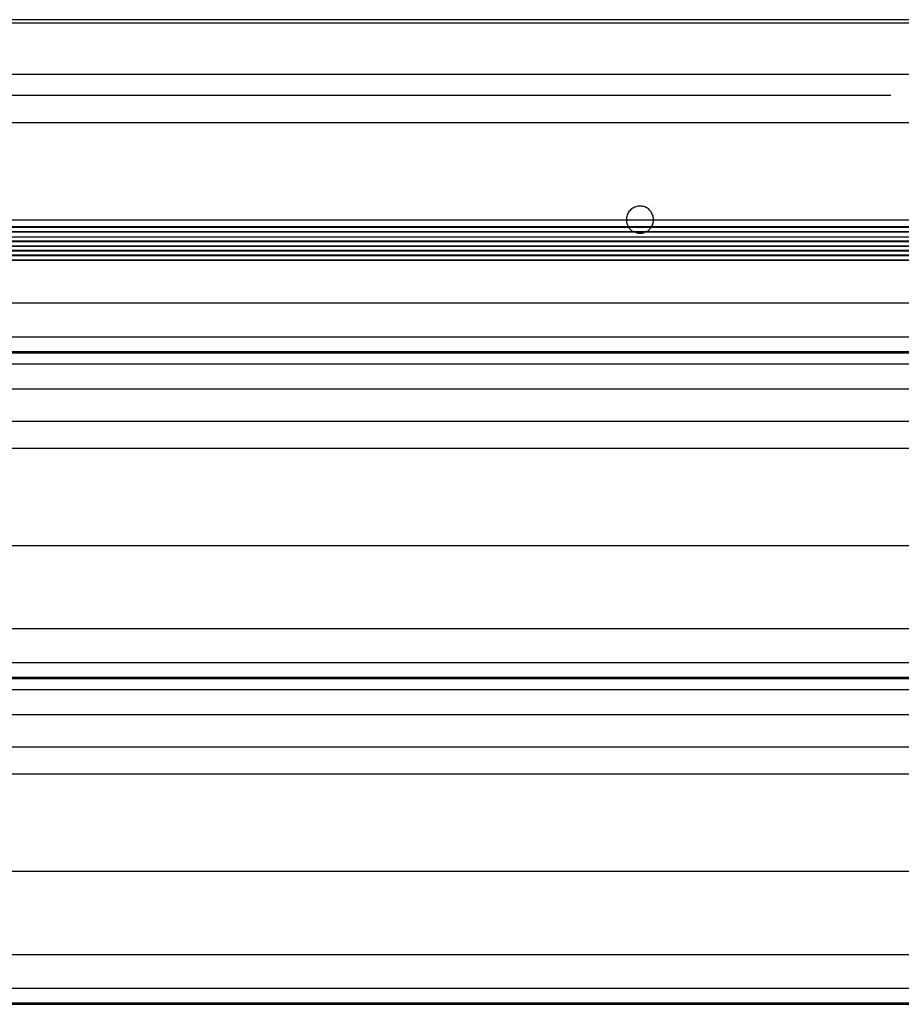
# Model space of a CAD drawing. Header units: inches. Extents: x 170 to 284, y 215 to 248.
# Tile 721 of 1056: x 230.557 to 231.112, y 223.784 to 224.405. Entities that reach past the tile are written whole.
import ezdxf

# ---------------------------------------------------------------- set-up
doc = ezdxf.new("R2010")
doc.units = ezdxf.units.IN
doc.header["$LTSCALE"] = 0.25
doc.header["$MEASUREMENT"] = 0
doc.layers.add('RH FRONT OF HOOD', color=7, linetype='Continuous')

msp = doc.modelspace()

# ---------------------------------------------------------------- linework, layer by layer
at = {"layer": 'RH FRONT OF HOOD'}
for p, q in [((231.43542, 224.40453), (226.92413, 224.40453)), ((231.43542, 224.40243), (226.92413, 224.40243)), ((226.94105, 224.37016), (231.43542, 224.37016)), ((227.2537, 224.35687), (231.10584, 224.35687)), ((227.24016, 224.3398), (231.12573, 224.3398)), ((229.46226, 224.2784), (230.986, 224.2784)), ((230.95624, 224.2784), (231.11889, 224.2784)), ((231.12435, 224.27387), (227.2352, 224.27387)), ((227.2352, 224.27375), (231.12435, 224.27375)), ((231.12435, 224.27082), (227.2352, 224.27082)), ((227.2352, 224.27071), (231.12435, 224.27071)), ((227.2352, 224.26769), (231.12435, 224.26769)), ((231.12435, 224.2648), (227.24066, 224.2648)), ((227.24066, 224.26469), (231.12435, 224.26469)), ((231.12435, 224.26182), (227.24066, 224.26182)), ((227.24066, 224.2617), (231.12435, 224.2617)), ((231.12435, 224.25897), (227.24066, 224.25897)), ((227.24066, 224.25886), (231.12435, 224.25886)), ((231.12435, 224.25598), (227.24066, 224.25598)), ((227.24066, 224.25587), (231.12435, 224.25587)), ((231.12435, 224.25298), (227.24066, 224.25298)), ((227.24066, 224.25287), (231.12435, 224.25287)), ((227.16361, 224.22602), (231.19593, 224.22602)), ((227.16361, 224.20464), (231.19593, 224.20464)), ((231.19593, 224.19515), (227.16361, 224.19515)), ((227.16361, 224.19451), (231.19593, 224.19451)), ((227.16361, 224.1875), (231.19593, 224.1875)), ((227.16361, 224.17181), (231.19593, 224.17181)), ((227.16361, 224.15142), (231.19593, 224.15142)), ((227.24016, 224.13435), (231.11938, 224.13435)), ((227.19378, 224.07296), (231.16577, 224.07296)), ((227.16361, 224.02057), (231.19593, 224.02057)), ((227.16361, 223.99919), (231.19593, 223.99919)), ((231.19593, 223.98971), (227.16361, 223.98971)), ((227.16361, 223.98907), (231.19593, 223.98907)), ((227.16361, 223.98205), (231.19593, 223.98205)), ((227.16361, 223.96636), (231.19593, 223.96636)), ((227.16361, 223.94598), (231.19593, 223.94598)), ((227.24016, 223.9289), (231.11938, 223.9289)), ((227.19378, 223.86751), (231.16577, 223.86751)), ((227.16361, 223.81512), (231.19593, 223.81512)), ((227.16361, 223.79374), (231.19593, 223.79374)), ((231.19593, 223.78426), (227.16361, 223.78426)), ((227.16361, 223.78362), (231.19593, 223.78362))]:
    msp.add_line(p, q, dxfattribs=at)
for points, knots in [([(230.95624, 224.2784), (230.95623, 224.27874), (230.95619, 224.28002), (230.95552, 224.28223), (230.95383, 224.28461), (230.95143, 224.28629), (230.94861, 224.28708), (230.94569, 224.2869), (230.94299, 224.28576), (230.94083, 224.28379), (230.93939, 224.28124), (230.93921, 224.27934), (230.93912, 224.2784)], [0, 0, 0, 0, 0.037113, 0.144359, 0.251622, 0.358957, 0.466302, 0.573587, 0.680841, 0.788148, 0.895501, 1, 1, 1, 1]), ([(230.93912, 224.2784), (230.93919, 224.27746), (230.93931, 224.27583), (230.94017, 224.27445), (230.94054, 224.27387)], [0, 0, 0, 0, 0.575118, 1, 1, 1, 1]), ([(230.95493, 224.27387), (230.95538, 224.27472), (230.95611, 224.27616), (230.95621, 224.27776), (230.95624, 224.2784)], [0, 0, 0, 0, 0.596529, 1, 1, 1, 1]), ([(230.94086, 224.27327), (230.94088, 224.27324), (230.94134, 224.27236), (230.94244, 224.27142), (230.94365, 224.27095), (230.94397, 224.27082)], [0, 0, 0, 0, 0.029949, 0.743878, 1, 1, 1, 1]), ([(230.94483, 224.27045), (230.94511, 224.27032), (230.946, 224.26989), (230.94795, 224.26982), (230.94969, 224.26988), (230.95055, 224.27035), (230.95057, 224.27036)], [0, 0, 0, 0, 0.155768, 0.500279, 0.985801, 1, 1, 1, 1]), ([(230.95141, 224.27082), (230.95197, 224.27108), (230.9532, 224.27164), (230.95402, 224.27273), (230.95446, 224.27332)], [0, 0, 0, 0, 0.453421, 1, 1, 1, 1])]:
    msp.add_open_spline(points, degree=3, knots=knots, dxfattribs=at)

doc.saveas('drawing.dxf')
